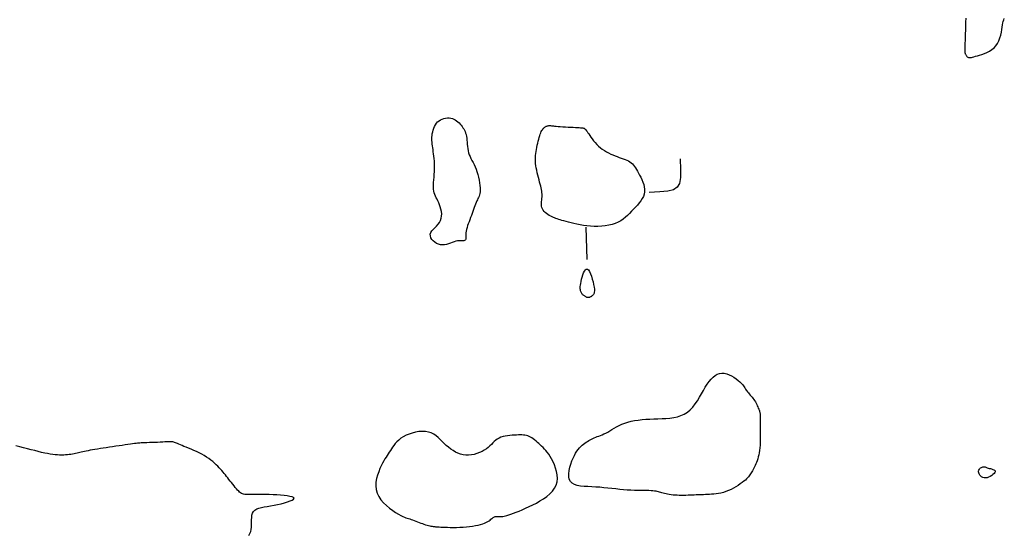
# Model space of a CAD drawing. Header units: millimetres. Extents: x 32690613 to 32693367, y 5343692 to 5344708.
# Tile 883 of 1009: x 32693280 to 32693310, y 5344291 to 5344307. Entities that reach past the tile are written whole.
import ezdxf

# ---------------------------------------------------------------- set-up
doc = ezdxf.new("R2010")
doc.units = ezdxf.units.MM
doc.header["$LTSCALE"] = 20
doc.layers.add('02-DGM_HL_492.00', color=82, linetype='Continuous')

msp = doc.modelspace()

# ---------------------------------------------------------------- linework, layer by layer
at = {"layer": '02-DGM_HL_492.00', "elevation": 492, "flags": 128}
for points in [[(32693308.762, 5344306.678), (32693308.76, 5344306.554), (32693308.758, 5344306.43), (32693308.754, 5344306.311), (32693308.75, 5344306.197), (32693308.746, 5344306.09), (32693308.742, 5344305.992), (32693308.738, 5344305.904), (32693308.735, 5344305.83), (32693308.733, 5344305.769), (32693308.732, 5344305.72), (32693308.732, 5344305.682), (32693308.733, 5344305.652), (32693308.735, 5344305.629), (32693308.739, 5344305.611), (32693308.743, 5344305.595), (32693308.749, 5344305.58), (32693308.756, 5344305.564), (32693308.764, 5344305.547), (32693308.774, 5344305.531), (32693308.785, 5344305.515), (32693308.797, 5344305.499), (32693308.811, 5344305.486), (32693308.826, 5344305.475), (32693308.844, 5344305.467), (32693308.863, 5344305.462), (32693308.884, 5344305.46), (32693308.909, 5344305.462), (32693308.939, 5344305.467), (32693308.974, 5344305.475), (32693309.016, 5344305.486), (32693309.065, 5344305.5), (32693309.122, 5344305.517), (32693309.188, 5344305.536), (32693309.261, 5344305.559), (32693309.338, 5344305.587), (32693309.417, 5344305.62), (32693309.495, 5344305.66), (32693309.569, 5344305.707), (32693309.638, 5344305.762), (32693309.698, 5344305.827), (32693309.748, 5344305.901), (32693309.788, 5344305.982), (32693309.82, 5344306.068), (32693309.845, 5344306.156), (32693309.865, 5344306.243), (32693309.88, 5344306.327), (32693309.892, 5344306.404), (32693309.902, 5344306.473), (32693309.912, 5344306.53), (32693309.924, 5344306.579), (32693309.937, 5344306.623), (32693309.955, 5344306.665)], [(32693299.94, 5344302.331), (32693299.951, 5344302.001), (32693299.947, 5344301.752), (32693299.917, 5344301.573), (32693299.849, 5344301.451), (32693299.733, 5344301.375), (32693299.557, 5344301.331), (32693299.309, 5344301.307), (32693298.98, 5344301.292)], [(32693297.02, 5344300.215), (32693297.059, 5344299.216)], [(32693286.612, 5344290.694), (32693286.643, 5344290.749), (32693286.668, 5344290.809), (32693286.685, 5344290.874), (32693286.694, 5344290.945), (32693286.697, 5344291.02), (32693286.698, 5344291.097), (32693286.698, 5344291.173), (32693286.7, 5344291.247), (32693286.709, 5344291.317), (32693286.726, 5344291.379), (32693286.755, 5344291.433), (32693286.798, 5344291.476), (32693286.854, 5344291.509), (32693286.921, 5344291.536), (32693286.999, 5344291.557), (32693287.087, 5344291.574), (32693287.182, 5344291.59), (32693287.283, 5344291.606), (32693287.39, 5344291.624), (32693287.5, 5344291.646), (32693287.609, 5344291.671), (32693287.713, 5344291.698), (32693287.808, 5344291.727), (32693287.889, 5344291.756), (32693287.952, 5344291.785), (32693287.993, 5344291.813), (32693288.007, 5344291.839), (32693287.991, 5344291.862), (32693287.948, 5344291.882), (32693287.883, 5344291.9), (32693287.798, 5344291.915), (32693287.7, 5344291.927), (32693287.591, 5344291.937), (32693287.476, 5344291.945), (32693287.359, 5344291.951), (32693287.244, 5344291.954), (32693287.133, 5344291.956), (32693287.026, 5344291.956), (32693286.924, 5344291.956), (32693286.829, 5344291.955), (32693286.743, 5344291.954), (32693286.665, 5344291.954), (32693286.597, 5344291.954), (32693286.539, 5344291.956), (32693286.491, 5344291.96), (32693286.451, 5344291.966), (32693286.416, 5344291.976), (32693286.385, 5344291.989), (32693286.357, 5344292.007), (32693286.328, 5344292.03), (32693286.299, 5344292.059), (32693286.266, 5344292.093), (32693286.231, 5344292.133), (32693286.194, 5344292.177), (32693286.155, 5344292.224), (32693286.116, 5344292.273), (32693286.076, 5344292.323), (32693286.037, 5344292.374), (32693285.998, 5344292.423), (32693285.962, 5344292.471), (32693285.926, 5344292.517), (32693285.89, 5344292.562), (32693285.854, 5344292.606), (32693285.818, 5344292.65), (32693285.78, 5344292.694), (32693285.741, 5344292.738), (32693285.698, 5344292.783), (32693285.653, 5344292.83), (32693285.605, 5344292.877), (32693285.553, 5344292.925), (32693285.498, 5344292.974), (32693285.438, 5344293.022), (32693285.374, 5344293.069), (32693285.306, 5344293.115), (32693285.233, 5344293.16), (32693285.155, 5344293.203), (32693285.074, 5344293.244), (32693284.992, 5344293.283), (32693284.909, 5344293.32), (32693284.827, 5344293.355), (32693284.749, 5344293.387), (32693284.676, 5344293.417), (32693284.608, 5344293.445), (32693284.549, 5344293.47), (32693284.496, 5344293.492), (32693284.45, 5344293.513), (32693284.41, 5344293.53), (32693284.374, 5344293.545), (32693284.343, 5344293.558), (32693284.315, 5344293.568), (32693284.29, 5344293.576), (32693284.267, 5344293.582), (32693284.245, 5344293.586), (32693284.221, 5344293.588), (32693284.194, 5344293.588), (32693284.162, 5344293.587), (32693284.123, 5344293.586), (32693284.076, 5344293.583), (32693284.019, 5344293.58), (32693283.951, 5344293.576), (32693283.875, 5344293.573), (32693283.792, 5344293.569), (32693283.707, 5344293.566), (32693283.622, 5344293.562), (32693283.539, 5344293.559), (32693283.463, 5344293.556), (32693283.395, 5344293.553), (32693283.338, 5344293.551), (32693283.289, 5344293.549), (32693283.247, 5344293.546), (32693283.208, 5344293.544), (32693283.168, 5344293.54), (32693283.126, 5344293.536), (32693283.078, 5344293.53), (32693283.021, 5344293.522), (32693282.953, 5344293.513), (32693282.875, 5344293.502), (32693282.79, 5344293.489), (32693282.698, 5344293.476), (32693282.601, 5344293.461), (32693282.502, 5344293.446), (32693282.403, 5344293.431), (32693282.304, 5344293.416), (32693282.207, 5344293.402), (32693282.114, 5344293.388), (32693282.024, 5344293.374), (32693281.938, 5344293.36), (32693281.857, 5344293.347), (32693281.781, 5344293.335), (32693281.71, 5344293.322), (32693281.645, 5344293.31), (32693281.586, 5344293.298), (32693281.532, 5344293.287), (32693281.482, 5344293.275), (32693281.435, 5344293.264), (32693281.391, 5344293.254), (32693281.347, 5344293.243), (32693281.304, 5344293.233), (32693281.26, 5344293.223), (32693281.213, 5344293.213), (32693281.165, 5344293.204), (32693281.115, 5344293.196), (32693281.062, 5344293.188), (32693281.008, 5344293.182), (32693280.951, 5344293.178), (32693280.892, 5344293.175), (32693280.83, 5344293.174), (32693280.766, 5344293.175), (32693280.7, 5344293.179), (32693280.63, 5344293.185), (32693280.555, 5344293.194), (32693280.477, 5344293.206), (32693280.393, 5344293.221), (32693280.303, 5344293.238), (32693280.207, 5344293.26), (32693280.105, 5344293.284), (32693279.997, 5344293.312), (32693279.885, 5344293.341), (32693279.769, 5344293.372), (32693279.652, 5344293.403), (32693279.534, 5344293.435), (32693279.417, 5344293.466)]]:
    msp.add_lwpolyline(points, dxfattribs=at)
for points in [[(32693293.401, 5344302.52), (32693293.422, 5344302.459), (32693293.447, 5344302.4), (32693293.475, 5344302.342), (32693293.506, 5344302.283), (32693293.538, 5344302.221), (32693293.57, 5344302.157), (32693293.602, 5344302.089), (32693293.632, 5344302.015), (32693293.66, 5344301.935), (32693293.684, 5344301.85), (32693293.706, 5344301.763), (32693293.725, 5344301.676), (32693293.739, 5344301.591), (32693293.75, 5344301.509), (32693293.757, 5344301.434), (32693293.758, 5344301.366), (32693293.756, 5344301.309), (32693293.748, 5344301.259), (32693293.738, 5344301.216), (32693293.724, 5344301.177), (32693293.708, 5344301.141), (32693293.69, 5344301.106), (32693293.672, 5344301.069), (32693293.652, 5344301.029), (32693293.633, 5344300.984), (32693293.614, 5344300.934), (32693293.595, 5344300.881), (32693293.575, 5344300.824), (32693293.555, 5344300.765), (32693293.534, 5344300.703), (32693293.512, 5344300.641), (32693293.489, 5344300.578), (32693293.465, 5344300.514), (32693293.441, 5344300.451), (32693293.416, 5344300.388), (32693293.393, 5344300.327), (32693293.372, 5344300.267), (32693293.353, 5344300.209), (32693293.338, 5344300.152), (32693293.327, 5344300.099), (32693293.321, 5344300.048), (32693293.319, 5344300), (32693293.319, 5344299.956), (32693293.319, 5344299.917), (32693293.318, 5344299.882), (32693293.315, 5344299.853), (32693293.309, 5344299.83), (32693293.297, 5344299.814), (32693293.278, 5344299.804), (32693293.254, 5344299.799), (32693293.223, 5344299.798), (32693293.188, 5344299.799), (32693293.148, 5344299.8), (32693293.104, 5344299.799), (32693293.056, 5344299.795), (32693293.006, 5344299.786), (32693292.953, 5344299.77), (32693292.898, 5344299.75), (32693292.842, 5344299.728), (32693292.783, 5344299.707), (32693292.723, 5344299.688), (32693292.662, 5344299.675), (32693292.601, 5344299.669), (32693292.538, 5344299.673), (32693292.475, 5344299.689), (32693292.414, 5344299.716), (32693292.357, 5344299.751), (32693292.307, 5344299.794), (32693292.266, 5344299.842), (32693292.236, 5344299.893), (32693292.22, 5344299.947), (32693292.219, 5344300), (32693292.236, 5344300.051), (32693292.267, 5344300.102), (32693292.309, 5344300.152), (32693292.357, 5344300.203), (32693292.408, 5344300.255), (32693292.457, 5344300.31), (32693292.501, 5344300.368), (32693292.536, 5344300.429), (32693292.559, 5344300.495), (32693292.569, 5344300.564), (32693292.57, 5344300.635), (32693292.562, 5344300.707), (32693292.548, 5344300.778), (32693292.528, 5344300.848), (32693292.505, 5344300.914), (32693292.479, 5344300.975), (32693292.453, 5344301.031), (32693292.427, 5344301.082), (32693292.402, 5344301.131), (32693292.379, 5344301.178), (32693292.358, 5344301.226), (32693292.341, 5344301.277), (32693292.327, 5344301.33), (32693292.319, 5344301.39), (32693292.315, 5344301.455), (32693292.316, 5344301.527), (32693292.321, 5344301.603), (32693292.327, 5344301.683), (32693292.335, 5344301.766), (32693292.342, 5344301.85), (32693292.349, 5344301.935), (32693292.353, 5344302.019), (32693292.353, 5344302.102), (32693292.351, 5344302.184), (32693292.346, 5344302.263), (32693292.339, 5344302.339), (32693292.331, 5344302.413), (32693292.322, 5344302.484), (32693292.312, 5344302.552), (32693292.302, 5344302.616), (32693292.293, 5344302.676), (32693292.285, 5344302.734), (32693292.278, 5344302.788), (32693292.273, 5344302.842), (32693292.27, 5344302.894), (32693292.268, 5344302.946), (32693292.27, 5344302.999), (32693292.274, 5344303.053), (32693292.281, 5344303.109), (32693292.292, 5344303.165), (32693292.306, 5344303.222), (32693292.325, 5344303.278), (32693292.348, 5344303.332), (32693292.375, 5344303.383), (32693292.408, 5344303.43), (32693292.445, 5344303.472), (32693292.488, 5344303.508), (32693292.535, 5344303.538), (32693292.585, 5344303.562), (32693292.638, 5344303.58), (32693292.692, 5344303.591), (32693292.747, 5344303.597), (32693292.8, 5344303.596), (32693292.852, 5344303.588), (32693292.901, 5344303.575), (32693292.947, 5344303.555), (32693292.991, 5344303.532), (32693293.032, 5344303.504), (32693293.07, 5344303.472), (32693293.106, 5344303.439), (32693293.14, 5344303.403), (32693293.171, 5344303.367), (32693293.2, 5344303.331), (32693293.227, 5344303.294), (32693293.252, 5344303.255), (32693293.274, 5344303.215), (32693293.293, 5344303.173), (32693293.31, 5344303.128), (32693293.324, 5344303.079), (32693293.335, 5344303.026), (32693293.343, 5344302.969), (32693293.349, 5344302.908), (32693293.354, 5344302.845), (32693293.359, 5344302.78), (32693293.365, 5344302.714), (32693293.374, 5344302.648), (32693293.385, 5344302.583)], [(32693296.77, 5344303.3), (32693296.821, 5344303.297), (32693296.862, 5344303.294), (32693296.893, 5344303.291), (32693296.917, 5344303.288), (32693296.935, 5344303.285), (32693296.949, 5344303.282), (32693296.96, 5344303.278), (32693296.969, 5344303.274), (32693296.978, 5344303.268), (32693296.988, 5344303.261), (32693296.999, 5344303.252), (32693297.012, 5344303.239), (32693297.027, 5344303.223), (32693297.044, 5344303.201), (32693297.064, 5344303.174), (32693297.088, 5344303.14), (32693297.116, 5344303.099), (32693297.147, 5344303.053), (32693297.183, 5344303.002), (32693297.222, 5344302.947), (32693297.265, 5344302.891), (32693297.312, 5344302.835), (32693297.362, 5344302.779), (32693297.416, 5344302.726), (32693297.473, 5344302.676), (32693297.533, 5344302.63), (32693297.596, 5344302.588), (32693297.661, 5344302.549), (32693297.727, 5344302.513), (32693297.793, 5344302.48), (32693297.86, 5344302.45), (32693297.927, 5344302.423), (32693297.993, 5344302.399), (32693298.057, 5344302.376), (32693298.12, 5344302.354), (32693298.18, 5344302.333), (32693298.238, 5344302.312), (32693298.292, 5344302.289), (32693298.341, 5344302.265), (32693298.387, 5344302.238), (32693298.427, 5344302.208), (32693298.463, 5344302.175), (32693298.497, 5344302.138), (32693298.528, 5344302.098), (32693298.558, 5344302.053), (32693298.587, 5344302.004), (32693298.618, 5344301.95), (32693298.65, 5344301.891), (32693298.685, 5344301.827), (32693298.721, 5344301.76), (32693298.755, 5344301.688), (32693298.786, 5344301.615), (32693298.812, 5344301.54), (32693298.831, 5344301.464), (32693298.841, 5344301.389), (32693298.84, 5344301.315), (32693298.826, 5344301.242), (32693298.801, 5344301.172), (32693298.765, 5344301.103), (32693298.722, 5344301.036), (32693298.672, 5344300.969), (32693298.617, 5344300.903), (32693298.559, 5344300.838), (32693298.499, 5344300.773), (32693298.439, 5344300.709), (32693298.378, 5344300.645), (32693298.315, 5344300.583), (32693298.249, 5344300.524), (32693298.178, 5344300.468), (32693298.103, 5344300.418), (32693298.021, 5344300.373), (32693297.933, 5344300.334), (32693297.837, 5344300.303), (32693297.734, 5344300.279), (32693297.626, 5344300.261), (32693297.514, 5344300.25), (32693297.4, 5344300.244), (32693297.285, 5344300.244), (32693297.172, 5344300.249), (32693297.06, 5344300.258), (32693296.952, 5344300.272), (32693296.849, 5344300.288), (32693296.75, 5344300.307), (32693296.656, 5344300.328), (32693296.568, 5344300.349), (32693296.487, 5344300.371), (32693296.412, 5344300.392), (32693296.345, 5344300.411), (32693296.286, 5344300.428), (32693296.233, 5344300.444), (32693296.185, 5344300.459), (32693296.142, 5344300.473), (32693296.101, 5344300.487), (32693296.061, 5344300.503), (32693296.022, 5344300.52), (32693295.982, 5344300.539), (32693295.939, 5344300.56), (32693295.896, 5344300.585), (32693295.852, 5344300.612), (32693295.81, 5344300.641), (32693295.771, 5344300.674), (32693295.736, 5344300.708), (32693295.706, 5344300.746), (32693295.683, 5344300.786), (32693295.667, 5344300.828), (32693295.658, 5344300.872), (32693295.654, 5344300.917), (32693295.654, 5344300.964), (32693295.657, 5344301.011), (32693295.662, 5344301.058), (32693295.666, 5344301.105), (32693295.67, 5344301.152), (32693295.671, 5344301.197), (32693295.67, 5344301.243), (32693295.666, 5344301.288), (32693295.66, 5344301.335), (32693295.652, 5344301.384), (32693295.641, 5344301.435), (32693295.629, 5344301.491), (32693295.614, 5344301.55), (32693295.597, 5344301.614), (32693295.579, 5344301.683), (32693295.56, 5344301.754), (32693295.542, 5344301.828), (32693295.524, 5344301.902), (32693295.507, 5344301.976), (32693295.493, 5344302.049), (32693295.482, 5344302.119), (32693295.474, 5344302.187), (32693295.469, 5344302.252), (32693295.468, 5344302.315), (32693295.469, 5344302.376), (32693295.473, 5344302.437), (32693295.479, 5344302.497), (32693295.488, 5344302.558), (32693295.498, 5344302.62), (32693295.509, 5344302.684), (32693295.522, 5344302.749), (32693295.537, 5344302.813), (32693295.552, 5344302.876), (32693295.567, 5344302.937), (32693295.584, 5344302.994), (32693295.6, 5344303.048), (32693295.616, 5344303.096), (32693295.633, 5344303.137), (32693295.649, 5344303.174), (32693295.665, 5344303.205), (32693295.681, 5344303.231), (32693295.698, 5344303.254), (32693295.714, 5344303.273), (32693295.731, 5344303.29), (32693295.748, 5344303.304), (32693295.766, 5344303.316), (32693295.784, 5344303.327), (32693295.802, 5344303.336), (32693295.821, 5344303.343), (32693295.839, 5344303.349), (32693295.858, 5344303.354), (32693295.877, 5344303.357), (32693295.897, 5344303.358), (32693295.916, 5344303.358), (32693295.937, 5344303.357), (32693295.961, 5344303.355), (32693295.988, 5344303.352), (32693296.021, 5344303.348), (32693296.061, 5344303.343), (32693296.109, 5344303.339), (32693296.167, 5344303.334), (32693296.235, 5344303.329), (32693296.31, 5344303.324), (32693296.391, 5344303.32), (32693296.474, 5344303.315), (32693296.556, 5344303.311), (32693296.635, 5344303.307), (32693296.707, 5344303.303)], [(32693297.105, 5344298.042), (32693297.089, 5344298.042), (32693297.074, 5344298.045), (32693297.058, 5344298.05), (32693297.042, 5344298.056), (32693297.026, 5344298.064), (32693297.01, 5344298.073), (32693296.994, 5344298.084), (32693296.978, 5344298.095), (32693296.962, 5344298.107), (32693296.946, 5344298.121), (32693296.93, 5344298.135), (32693296.916, 5344298.151), (32693296.902, 5344298.168), (32693296.889, 5344298.186), (32693296.878, 5344298.206), (32693296.868, 5344298.228), (32693296.861, 5344298.253), (32693296.855, 5344298.28), (32693296.852, 5344298.31), (32693296.851, 5344298.345), (32693296.853, 5344298.385), (32693296.858, 5344298.43), (32693296.866, 5344298.482), (32693296.877, 5344298.542), (32693296.892, 5344298.608), (32693296.91, 5344298.678), (32693296.931, 5344298.747), (32693296.955, 5344298.81), (32693296.981, 5344298.864), (32693297.009, 5344298.904), (32693297.039, 5344298.926), (32693297.071, 5344298.924), (32693297.103, 5344298.897), (32693297.135, 5344298.848), (32693297.167, 5344298.781), (32693297.196, 5344298.703), (32693297.224, 5344298.617), (32693297.247, 5344298.53), (32693297.266, 5344298.445), (32693297.28, 5344298.37), (32693297.287, 5344298.306), (32693297.289, 5344298.254), (32693297.286, 5344298.213), (32693297.279, 5344298.18), (32693297.269, 5344298.155), (32693297.257, 5344298.135), (32693297.243, 5344298.119), (32693297.228, 5344298.105), (32693297.213, 5344298.092), (32693297.197, 5344298.081), (32693297.182, 5344298.07), (32693297.167, 5344298.061), (32693297.152, 5344298.053), (32693297.136, 5344298.047), (32693297.121, 5344298.043)], [(32693301.78, 5344295.439), (32693301.824, 5344295.396), (32693301.86, 5344295.355), (32693301.891, 5344295.318), (32693301.916, 5344295.283), (32693301.938, 5344295.249), (32693301.958, 5344295.217), (32693301.978, 5344295.186), (32693301.999, 5344295.156), (32693302.022, 5344295.125), (32693302.048, 5344295.095), (32693302.075, 5344295.064), (32693302.103, 5344295.032), (32693302.131, 5344295), (32693302.159, 5344294.967), (32693302.187, 5344294.932), (32693302.214, 5344294.896), (32693302.239, 5344294.858), (32693302.263, 5344294.819), (32693302.284, 5344294.78), (32693302.305, 5344294.741), (32693302.323, 5344294.702), (32693302.339, 5344294.665), (32693302.354, 5344294.63), (32693302.367, 5344294.598), (32693302.377, 5344294.569), (32693302.386, 5344294.542), (32693302.393, 5344294.519), (32693302.399, 5344294.497), (32693302.403, 5344294.476), (32693302.406, 5344294.457), (32693302.408, 5344294.439), (32693302.409, 5344294.421), (32693302.41, 5344294.403), (32693302.409, 5344294.383), (32693302.409, 5344294.361), (32693302.408, 5344294.335), (32693302.407, 5344294.303), (32693302.407, 5344294.263), (32693302.407, 5344294.216), (32693302.408, 5344294.159), (32693302.409, 5344294.091), (32693302.41, 5344294.014), (32693302.412, 5344293.931), (32693302.413, 5344293.842), (32693302.414, 5344293.75), (32693302.413, 5344293.658), (32693302.411, 5344293.567), (32693302.406, 5344293.48), (32693302.399, 5344293.397), (32693302.39, 5344293.32), (32693302.379, 5344293.248), (32693302.366, 5344293.18), (32693302.351, 5344293.117), (32693302.335, 5344293.057), (32693302.317, 5344293.001), (32693302.298, 5344292.949), (32693302.278, 5344292.9), (32693302.258, 5344292.853), (32693302.236, 5344292.81), (32693302.215, 5344292.768), (32693302.194, 5344292.73), (32693302.172, 5344292.693), (32693302.151, 5344292.658), (32693302.131, 5344292.626), (32693302.112, 5344292.594), (32693302.093, 5344292.564), (32693302.072, 5344292.534), (32693302.049, 5344292.503), (32693302.022, 5344292.472), (32693301.99, 5344292.439), (32693301.953, 5344292.404), (32693301.908, 5344292.367), (32693301.856, 5344292.326), (32693301.796, 5344292.282), (32693301.731, 5344292.238), (32693301.66, 5344292.194), (32693301.586, 5344292.152), (32693301.51, 5344292.112), (32693301.432, 5344292.076), (32693301.354, 5344292.045), (32693301.276, 5344292.02), (32693301.199, 5344292), (32693301.124, 5344291.985), (32693301.05, 5344291.974), (32693300.979, 5344291.967), (32693300.91, 5344291.962), (32693300.843, 5344291.958), (32693300.779, 5344291.956), (32693300.718, 5344291.953), (32693300.659, 5344291.951), (32693300.602, 5344291.949), (32693300.546, 5344291.946), (32693300.489, 5344291.944), (32693300.432, 5344291.942), (32693300.374, 5344291.94), (32693300.312, 5344291.937), (32693300.249, 5344291.935), (32693300.182, 5344291.933), (32693300.115, 5344291.931), (32693300.046, 5344291.929), (32693299.977, 5344291.929), (32693299.909, 5344291.93), (32693299.843, 5344291.932), (32693299.779, 5344291.936), (32693299.718, 5344291.941), (32693299.659, 5344291.948), (32693299.604, 5344291.957), (32693299.552, 5344291.967), (32693299.504, 5344291.977), (32693299.458, 5344291.988), (32693299.415, 5344291.999), (32693299.376, 5344292.01), (32693299.339, 5344292.021), (32693299.304, 5344292.031), (32693299.269, 5344292.041), (32693299.232, 5344292.05), (32693299.193, 5344292.058), (32693299.148, 5344292.064), (32693299.098, 5344292.07), (32693299.04, 5344292.073), (32693298.972, 5344292.076), (32693298.897, 5344292.077), (32693298.813, 5344292.077), (32693298.722, 5344292.078), (32693298.626, 5344292.079), (32693298.523, 5344292.081), (32693298.416, 5344292.086), (32693298.305, 5344292.092), (32693298.19, 5344292.102), (32693298.073, 5344292.114), (32693297.953, 5344292.127), (32693297.832, 5344292.141), (32693297.709, 5344292.154), (32693297.584, 5344292.167), (32693297.459, 5344292.179), (32693297.334, 5344292.188), (32693297.209, 5344292.194), (32693297.087, 5344292.2), (32693296.969, 5344292.208), (32693296.86, 5344292.219), (32693296.761, 5344292.238), (32693296.674, 5344292.265), (32693296.603, 5344292.304), (32693296.549, 5344292.357), (32693296.514, 5344292.426), (32693296.498, 5344292.507), (32693296.496, 5344292.599), (32693296.508, 5344292.696), (32693296.529, 5344292.797), (32693296.559, 5344292.897), (32693296.594, 5344292.994), (32693296.632, 5344293.083), (32693296.67, 5344293.163), (32693296.709, 5344293.234), (32693296.748, 5344293.296), (32693296.788, 5344293.35), (32693296.828, 5344293.398), (32693296.868, 5344293.441), (32693296.908, 5344293.478), (32693296.948, 5344293.513), (32693296.989, 5344293.544), (32693297.03, 5344293.573), (32693297.071, 5344293.6), (32693297.112, 5344293.625), (32693297.154, 5344293.649), (32693297.197, 5344293.67), (32693297.241, 5344293.69), (32693297.285, 5344293.709), (32693297.331, 5344293.727), (32693297.378, 5344293.745), (32693297.427, 5344293.763), (32693297.477, 5344293.783), (32693297.53, 5344293.804), (32693297.584, 5344293.828), (32693297.641, 5344293.855), (32693297.701, 5344293.887), (32693297.764, 5344293.923), (32693297.83, 5344293.962), (32693297.9, 5344294.003), (32693297.974, 5344294.046), (32693298.053, 5344294.087), (32693298.137, 5344294.127), (32693298.227, 5344294.163), (32693298.323, 5344294.195), (32693298.425, 5344294.221), (32693298.533, 5344294.241), (32693298.645, 5344294.258), (32693298.762, 5344294.27), (32693298.882, 5344294.28), (32693299.004, 5344294.287), (32693299.128, 5344294.293), (32693299.253, 5344294.298), (32693299.378, 5344294.303), (32693299.501, 5344294.31), (32693299.623, 5344294.321), (32693299.741, 5344294.338), (32693299.855, 5344294.362), (32693299.964, 5344294.396), (32693300.067, 5344294.441), (32693300.162, 5344294.5), (32693300.25, 5344294.573), (32693300.329, 5344294.659), (32693300.403, 5344294.754), (32693300.472, 5344294.856), (32693300.536, 5344294.962), (32693300.597, 5344295.068), (32693300.657, 5344295.173), (32693300.716, 5344295.272), (32693300.775, 5344295.364), (32693300.835, 5344295.448), (32693300.895, 5344295.521), (32693300.957, 5344295.584), (32693301.021, 5344295.635), (32693301.087, 5344295.674), (32693301.156, 5344295.699), (32693301.227, 5344295.709), (32693301.301, 5344295.705), (32693301.377, 5344295.687), (32693301.453, 5344295.659), (32693301.528, 5344295.622), (32693301.599, 5344295.579), (32693301.666, 5344295.533), (32693301.727, 5344295.485)], [(32693295.382, 5344291.635), (32693295.495, 5344291.694), (32693295.607, 5344291.757), (32693295.717, 5344291.826), (32693295.82, 5344291.899), (32693295.913, 5344291.978), (32693295.994, 5344292.062), (32693296.06, 5344292.152), (32693296.108, 5344292.247), (32693296.136, 5344292.349), (32693296.145, 5344292.455), (32693296.139, 5344292.562), (32693296.12, 5344292.67), (32693296.09, 5344292.775), (32693296.052, 5344292.876), (32693296.01, 5344292.971), (32693295.965, 5344293.057), (32693295.921, 5344293.134), (32693295.876, 5344293.202), (32693295.832, 5344293.261), (32693295.789, 5344293.315), (32693295.745, 5344293.363), (32693295.702, 5344293.407), (32693295.658, 5344293.448), (32693295.615, 5344293.488), (32693295.572, 5344293.528), (32693295.529, 5344293.568), (32693295.485, 5344293.606), (32693295.442, 5344293.642), (32693295.399, 5344293.675), (32693295.356, 5344293.705), (32693295.314, 5344293.731), (32693295.271, 5344293.753), (32693295.229, 5344293.77), (32693295.186, 5344293.782), (32693295.142, 5344293.79), (32693295.096, 5344293.795), (32693295.047, 5344293.797), (32693294.996, 5344293.797), (32693294.94, 5344293.796), (32693294.88, 5344293.793), (32693294.816, 5344293.791), (32693294.747, 5344293.787), (32693294.676, 5344293.782), (32693294.605, 5344293.774), (32693294.534, 5344293.763), (32693294.466, 5344293.748), (32693294.401, 5344293.728), (32693294.342, 5344293.703), (32693294.289, 5344293.672), (32693294.24, 5344293.635), (32693294.195, 5344293.595), (32693294.151, 5344293.551), (32693294.107, 5344293.506), (32693294.06, 5344293.459), (32693294.009, 5344293.413), (32693293.952, 5344293.368), (32693293.887, 5344293.325), (32693293.816, 5344293.286), (32693293.739, 5344293.25), (32693293.658, 5344293.221), (32693293.574, 5344293.197), (32693293.489, 5344293.18), (32693293.403, 5344293.172), (32693293.317, 5344293.173), (32693293.234, 5344293.185), (32693293.152, 5344293.205), (32693293.073, 5344293.234), (32693292.995, 5344293.27), (32693292.921, 5344293.314), (32693292.849, 5344293.363), (32693292.78, 5344293.417), (32693292.713, 5344293.475), (32693292.65, 5344293.536), (32693292.588, 5344293.599), (32693292.525, 5344293.661), (32693292.462, 5344293.72), (32693292.395, 5344293.774), (32693292.325, 5344293.821), (32693292.248, 5344293.86), (32693292.163, 5344293.887), (32693292.071, 5344293.903), (32693291.972, 5344293.906), (32693291.869, 5344293.899), (32693291.765, 5344293.882), (32693291.662, 5344293.857), (32693291.563, 5344293.824), (32693291.469, 5344293.786), (32693291.384, 5344293.741), (32693291.309, 5344293.693), (32693291.244, 5344293.641), (32693291.188, 5344293.587), (32693291.138, 5344293.532), (32693291.094, 5344293.476), (32693291.055, 5344293.42), (32693291.019, 5344293.365), (32693290.985, 5344293.313), (32693290.951, 5344293.262), (32693290.918, 5344293.213), (32693290.884, 5344293.164), (32693290.851, 5344293.112), (32693290.816, 5344293.056), (32693290.78, 5344292.995), (32693290.743, 5344292.926), (32693290.704, 5344292.847), (32693290.663, 5344292.759), (32693290.624, 5344292.662), (32693290.588, 5344292.557), (32693290.559, 5344292.448), (32693290.54, 5344292.335), (32693290.534, 5344292.222), (32693290.545, 5344292.109), (32693290.574, 5344291.999), (32693290.624, 5344291.893), (32693290.693, 5344291.794), (32693290.774, 5344291.7), (32693290.865, 5344291.613), (32693290.96, 5344291.535), (32693291.056, 5344291.464), (32693291.148, 5344291.404), (32693291.232, 5344291.353), (32693291.304, 5344291.312), (32693291.366, 5344291.281), (32693291.419, 5344291.257), (32693291.466, 5344291.238), (32693291.508, 5344291.224), (32693291.548, 5344291.212), (32693291.587, 5344291.2), (32693291.628, 5344291.187), (32693291.672, 5344291.172), (32693291.718, 5344291.155), (32693291.768, 5344291.135), (32693291.818, 5344291.115), (32693291.87, 5344291.095), (32693291.921, 5344291.075), (32693291.973, 5344291.056), (32693292.023, 5344291.039), (32693292.071, 5344291.024), (32693292.117, 5344291.011), (32693292.161, 5344291), (32693292.202, 5344290.991), (32693292.24, 5344290.983), (32693292.276, 5344290.977), (32693292.307, 5344290.972), (32693292.335, 5344290.968), (32693292.359, 5344290.964), (32693292.381, 5344290.961), (32693292.404, 5344290.959), (32693292.429, 5344290.957), (32693292.458, 5344290.955), (32693292.495, 5344290.953), (32693292.54, 5344290.951), (32693292.596, 5344290.949), (32693292.665, 5344290.947), (32693292.745, 5344290.944), (32693292.834, 5344290.942), (32693292.93, 5344290.942), (32693293.03, 5344290.942), (32693293.133, 5344290.944), (32693293.235, 5344290.949), (32693293.336, 5344290.956), (32693293.433, 5344290.966), (32693293.525, 5344290.979), (32693293.612, 5344290.995), (32693293.694, 5344291.012), (32693293.769, 5344291.032), (32693293.837, 5344291.053), (32693293.898, 5344291.075), (32693293.952, 5344291.098), (32693293.997, 5344291.121), (32693294.035, 5344291.145), (32693294.067, 5344291.168), (32693294.094, 5344291.19), (32693294.117, 5344291.211), (32693294.139, 5344291.229), (32693294.159, 5344291.245), (32693294.179, 5344291.258), (32693294.2, 5344291.268), (32693294.222, 5344291.274), (32693294.244, 5344291.278), (32693294.268, 5344291.28), (32693294.291, 5344291.28), (32693294.315, 5344291.279), (32693294.338, 5344291.278), (32693294.362, 5344291.277), (32693294.384, 5344291.276), (32693294.408, 5344291.276), (32693294.434, 5344291.278), (32693294.463, 5344291.282), (32693294.498, 5344291.288), (32693294.538, 5344291.298), (32693294.586, 5344291.311), (32693294.643, 5344291.328), (32693294.71, 5344291.351), (32693294.786, 5344291.377), (32693294.87, 5344291.409), (32693294.962, 5344291.445), (32693295.06, 5344291.486), (32693295.163, 5344291.531), (32693295.271, 5344291.581)], [(32693309.29, 5344292.812), (32693309.309, 5344292.816), (32693309.326, 5344292.816), (32693309.343, 5344292.813), (32693309.361, 5344292.808), (32693309.38, 5344292.801), (32693309.401, 5344292.792), (32693309.426, 5344292.783), (32693309.455, 5344292.774), (32693309.489, 5344292.765), (32693309.526, 5344292.756), (32693309.563, 5344292.745), (32693309.598, 5344292.734), (32693309.629, 5344292.72), (32693309.653, 5344292.704), (32693309.668, 5344292.684), (32693309.671, 5344292.66), (32693309.66, 5344292.633), (32693309.638, 5344292.602), (32693309.605, 5344292.571), (32693309.565, 5344292.541), (32693309.52, 5344292.514), (32693309.471, 5344292.492), (32693309.422, 5344292.476), (32693309.374, 5344292.469), (32693309.329, 5344292.472), (32693309.288, 5344292.485), (32693309.251, 5344292.504), (32693309.22, 5344292.529), (32693309.195, 5344292.559), (32693309.175, 5344292.591), (32693309.163, 5344292.623), (32693309.158, 5344292.655), (32693309.16, 5344292.685), (32693309.169, 5344292.713), (32693309.184, 5344292.738), (32693309.202, 5344292.76), (32693309.223, 5344292.778), (32693309.246, 5344292.793), (32693309.268, 5344292.805)]]:
    msp.add_lwpolyline(points, close=True, dxfattribs=at)

doc.saveas('drawing.dxf')
